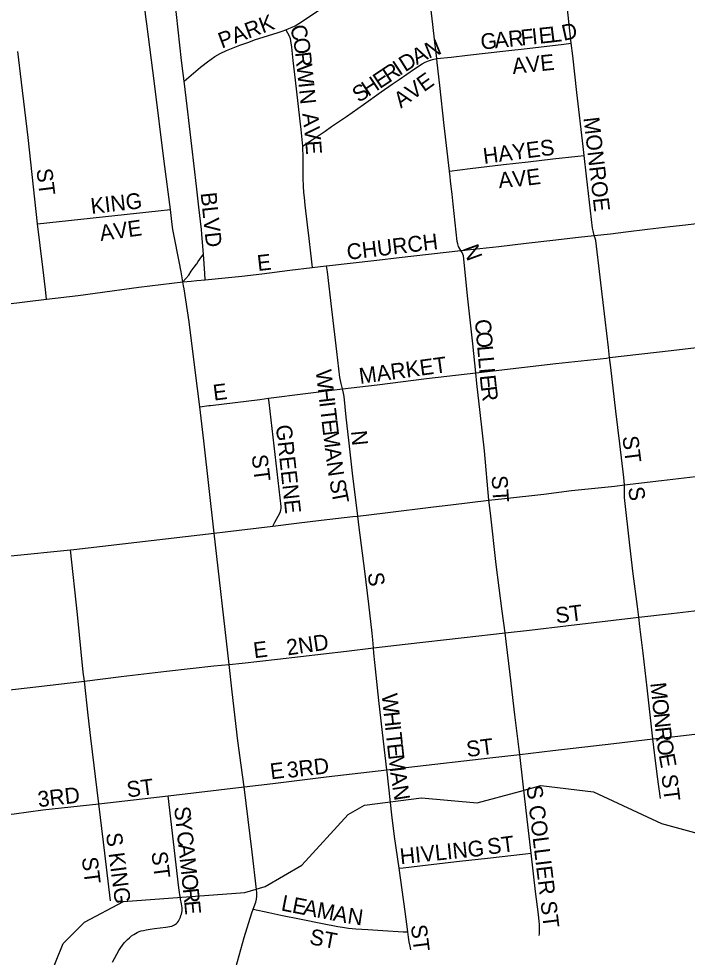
# Model space of a CAD drawing. Extents: x 1410790 to 1770854, y 448063 to 770588.
# Drawn here: x 1565628 to 1567741, y 615551 to 618516 of the extents above; entities that cross this region are included whole.
import ezdxf

# ---------------------------------------------------------------- set-up
doc = ezdxf.new("R2010")
doc.units = 0
for name, color, linetype in [('GM_X_City_Street', 7, 'Continuous'), ('GM_X_City_Street_Text', 7, 'Continuous'), ('GM_X_Minor_River', 7, 'Continuous'), ('GM_X_US_Route', 7, 'Continuous')]:
    doc.layers.add(name, color=color, linetype=linetype)

msp = doc.modelspace()

# ---------------------------------------------------------------- linework, layer by layer
at = {"layer": 'GM_X_City_Street'}
for points in [[(1566150.8, 618319), (1566147.9, 618343), (1566142.7, 618384.3), (1566126.9, 618529.6), (1566104.5, 618735), (1566083.4, 618958.9)], [(1567374.5, 618438.4), (1567360.4, 618566.6), (1567349.9, 618661.6), (1567344.8, 618707.2), (1567342.1, 618729.8), (1567340.8, 618743.2), (1567340.3, 618750.8), (1567340.4, 618755.8), (1567340.7, 618760.8), (1567341.4, 618766), (1567342.7, 618770.6), (1567344, 618773.7), (1567344.6, 618775.1), (1567347.1, 618779.2), (1567350.4, 618783.1), (1567353.5, 618786.6), (1567358.3, 618790.8), (1567364.5, 618794.9), (1567371.5, 618800), (1567378.9, 618805.1), (1567399.5, 618820.1)], [(1566471.9, 618481.4), (1566481.7, 618485), (1566491.8, 618489.4), (1566502, 618494.1), (1566513.4, 618500.9), (1566578.4, 618543.8), (1566692.6, 618627.2), (1566846.9, 618732.4), (1566888.7, 618762.1)], [(1566949.4, 618390), (1566943.3, 618442.4), (1566936.8, 618497.8), (1566932.3, 618533.5), (1566921.8, 618621.3), (1566914.8, 618669.6), (1566907.6, 618707.7), (1566898.1, 618738.4), (1566888.7, 618762.1)], [(1566150.8, 618319), (1566187.4, 618350), (1566194.8, 618356.3), (1566202, 618362.6), (1566206.8, 618366.4), (1566224.2, 618380.1), (1566247.8, 618396.4), (1566264.5, 618405.9), (1566284.8, 618415.8), (1566327.1, 618432.8), (1566354.8, 618442.4), (1566373.3, 618449), (1566417, 618463), (1566448.4, 618472.7), (1566460.9, 618477), (1566471.9, 618481.4)], [(1566471.9, 618481.4), (1566477.3, 618471.8), (1566482.4, 618461.7), (1566485.4, 618453.6), (1566487.1, 618446.1), (1566489.8, 618426.1), (1566494.5, 618384.5), (1566501.8, 618321.6), (1566510.3, 618247.9), (1566516.5, 618192), (1566519.9, 618166), (1566522, 618145.5), (1566524.7, 618113.9)], [(1566949.4, 618390), (1566994.9, 618395.1), (1567046.8, 618400.9), (1567167.8, 618414.5), (1567235.3, 618422.4), (1567351.2, 618435.7), (1567374.5, 618438.4)], [(1567414.9, 618084.2), (1567411.6, 618112.6), (1567392.1, 618283.1), (1567378.8, 618399.3), (1567374.5, 618438.4)], [(1565687.2, 617868.4), (1565657.9, 618140.7), (1565636.4, 618315.3), (1565625.5, 618412.7)], [(1566524.7, 618113.9), (1566555.3, 618133.7), (1566596.7, 618160.5), (1566617, 618175.1), (1566663.5, 618207.6), (1566717.6, 618244.8), (1566773.3, 618285.2), (1566808.7, 618309), (1566830.1, 618324.2), (1566878.8, 618357.5), (1566903, 618373.6), (1566913, 618378.6), (1566923.1, 618383.3), (1566935.6, 618387), (1566949.4, 618390)], [(1566989, 618034.4), (1566972.9, 618178.2), (1566958.7, 618304.6), (1566950.8, 618377.7), (1566949.4, 618390)], [(1566211.9, 617772.4), (1566211.2, 617783.9), (1566206.9, 617834.9), (1566205.7, 617850.1), (1566197.2, 617920.5), (1566189.3, 617987.3), (1566160.4, 618239.6), (1566150.8, 618319)], [(1566524.7, 618113.9), (1566526, 618075.1), (1566526.1, 618045.3), (1566526.3, 618012.6), (1566527, 617987.3), (1566528, 617967.3), (1566529.7, 617951.1), (1566532.4, 617926.5), (1566539.8, 617864.3), (1566544.9, 617821.4), (1566550.1, 617775), (1566555.1, 617730.5)], [(1566989, 618034.4), (1567055, 618042.4), (1567160.4, 618055.2), (1567238.6, 618064.3), (1567316, 618073.2), (1567394.8, 618082), (1567414.9, 618084.2)], [(1567447.1, 617830.9), (1567443.1, 617846.2), (1567441.5, 617854.1), (1567422.5, 618018.4), (1567414.9, 618084.2)], [(1567024.8, 617784.2), (1567017.7, 617796.8), (1567015.4, 617804.4), (1567013.8, 617812.5), (1567001.5, 617929.8), (1566997.6, 617962.2), (1566993.6, 617994.5), (1566992.5, 618004.1), (1566991.2, 618016.9), (1566989, 618034.4)], [(1565687.2, 617868.4), (1566068.8, 617909.5), (1566107.2, 617913.6)], [(1567447.1, 617830.9), (1567498.4, 617836.8), (1567547.2, 617842.4), (1567615.4, 617850.9), (1567687.1, 617859.1), (1567735.9, 617865.1), (1567884.2, 617882.3)], [(1565716.1, 617630), (1565712.5, 617660.4), (1565704.3, 617730.7), (1565687.2, 617868.4)], [(1567024.8, 617784.2), (1567144.9, 617796.7), (1567232.3, 617807.1), (1567316.3, 617816.4), (1567397.5, 617825.4), (1567447.1, 617830.9)], [(1567495.7, 617445.1), (1567491.9, 617477.1), (1567481.9, 617565.7), (1567465.9, 617699.3), (1567452.3, 617815), (1567450.2, 617823.2), (1567447.1, 617830.9)], [(1566190.1, 617741), (1566190.7, 617742.1), (1566194.8, 617749.2), (1566200.2, 617756.8), (1566211.9, 617772.4)], [(1566217, 617691.2), (1566215.8, 617710.7), (1566211.9, 617772.4)], [(1566601.2, 617735.6), (1566759.3, 617753.2), (1566830.9, 617761.1), (1567024.8, 617784.2)], [(1567072.4, 617397.1), (1567062.9, 617488.4), (1567047.7, 617631.2), (1567033.4, 617767), (1567032.1, 617772.4), (1567029.5, 617777.2), (1567024.8, 617784.2)], [(1566146.7, 617684.6), (1566165.3, 617706.1), (1566173.4, 617718.3), (1566182.1, 617731.5), (1566190.1, 617741)], [(1566555.1, 617730.5), (1566599.5, 617735.4), (1566601.2, 617735.6)], [(1566651, 617346.4), (1566646.7, 617363.8), (1566643, 617382.1), (1566633, 617464.6), (1566617.4, 617598.7), (1566603.5, 617716.3), (1566601.2, 617735.6)], [(1566217, 617691.2), (1566248.8, 617694.3), (1566333.1, 617702.8), (1566396.2, 617710.3), (1566484.3, 617722), (1566555.1, 617730.5)], [(1565716.1, 617630), (1565815.5, 617642), (1566007.9, 617667.6), (1566146.7, 617684.6)], [(1566146.7, 617684.6), (1566172.8, 617687), (1566190.4, 617688.7)], [(1566190.4, 617688.7), (1566217, 617691.2)], [(1565291.1, 617579.1), (1565518, 617605.9), (1565716.1, 617630)], [(1567495.7, 617445.1), (1567689.7, 617467.4), (1567914, 617494.4)], [(1567072.4, 617397.1), (1567127.7, 617403.6), (1567325.1, 617426.2), (1567486.2, 617443.9), (1567495.7, 617445.1)], [(1567542.8, 617043), (1567540.1, 617066.1), (1567527.5, 617173.3), (1567515.4, 617276.2), (1567499.3, 617413.9), (1567495.7, 617445.1)], [(1566651, 617346.4), (1566761.3, 617359.6), (1566916.8, 617378.8), (1567072.4, 617397.1)], [(1567114, 616994.8), (1567099.8, 617150.7), (1567086.3, 617271.4), (1567075.9, 617363.4), (1567072.4, 617397.1)], [(1566417.7, 617316.8), (1566651, 617346.4)], [(1566699.8, 616944.8), (1566683.1, 617080.1), (1566671, 617184.1), (1566663.2, 617256.7), (1566656.2, 617322.1), (1566654.5, 617333.4), (1566651, 617346.4)], [(1566233.9, 617294.1), (1566389.7, 617313.3), (1566417.7, 617316.8)], [(1566431, 616912.8), (1566437.9, 616925.4), (1566448.2, 616944), (1566454.1, 616955.6), (1566456.3, 616963.5), (1566457.1, 616969.2), (1566457.1, 616975), (1566419.3, 617303), (1566417.7, 617316.8)], [(1566200.1, 617290), (1566228.5, 617293.5), (1566233.9, 617294.1)], [(1567587.7, 616625.2), (1567583.4, 616659.3), (1567570.4, 616762.4), (1567559.8, 616852.3), (1567543, 617003.5), (1567542.2, 617025.6), (1567542.8, 617043)], [(1567165.3, 616575.5), (1567155.7, 616643.6), (1567137.4, 616792), (1567118.8, 616953.5), (1567114, 616994.8)], [(1566749.2, 616527.9), (1566747.3, 616554), (1566745.1, 616574.4), (1566734.3, 616666.5), (1566721.7, 616771), (1566704.3, 616908.6), (1566699.8, 616944.8)], [(1565835.4, 616423.2), (1565831.6, 616451.5), (1565813.4, 616633.3), (1565791.9, 616837.5)], [(1567587.7, 616625.2), (1567691.7, 616636.9), (1567888.3, 616660.3), (1568016.7, 616675.6)], [(1567165.3, 616575.5), (1567242, 616584.4), (1567365.8, 616599.1), (1567587.7, 616625.2)], [(1567632, 616240.5), (1567614.2, 616401.5), (1567601.6, 616511.3), (1567591.5, 616596.1), (1567587.7, 616625.2)], [(1566749.2, 616527.9), (1566849.3, 616539.6), (1567036, 616560.6), (1567165.3, 616575.5)], [(1567211.4, 616191.4), (1567209.5, 616207.4), (1567196, 616316.8), (1567180.8, 616443.9), (1567169.1, 616548.5), (1567165.3, 616575.5)], [(1566333.7, 616479.6), (1566445.7, 616492), (1566664.4, 616518), (1566749.2, 616527.9)], [(1566791.5, 616143.1), (1566780.7, 616233.8), (1566766.1, 616362), (1566753.1, 616482.2), (1566750.4, 616511.4), (1566749.2, 616527.9)], [(1565835.4, 616423.2), (1565951.8, 616437.3), (1566094.7, 616454.1), (1566244.2, 616471.6), (1566292.7, 616475.4)], [(1566292.7, 616475.4), (1566333.7, 616479.6)], [(1565420.6, 616374.5), (1565506.2, 616384.8), (1565681.8, 616404.5), (1565835.4, 616423.2)], [(1565880.6, 616035.7), (1565856, 616242.4), (1565847.6, 616315.7), (1565835.4, 616423.2)], [(1567632, 616240.5), (1567683.8, 616246.5), (1567818.8, 616261.7), (1568022.8, 616284.7), (1568056.6, 616288.5)], [(1567211.4, 616191.4), (1567316.6, 616203.5), (1567509.2, 616226.2), (1567632, 616240.5)], [(1567656.3, 616052.6), (1567647.2, 616121.1), (1567635.5, 616214.9), (1567632, 616240.5)], [(1566791.5, 616143.1), (1566860.6, 616151.2), (1567117, 616180.5), (1567211.4, 616191.4)], [(1567247.3, 615879.7), (1567235.5, 615986.9), (1567222.5, 616097.2), (1567211.4, 616191.4)], [(1566340.1, 616089.3), (1566430.8, 616099.8), (1566599.2, 616120.6), (1566791.5, 616143.1)], [(1566830.6, 615832), (1566816.1, 615932.2), (1566807.6, 616000.6), (1566792.2, 616136.5), (1566791.5, 616143.1)], [(1566100.6, 616060.2), (1566340.1, 616089.3)], [(1565880.6, 616035.7), (1566100.6, 616060.2)], [(1565924.2, 615535), (1565944.8, 615572.2), (1565950.1, 615581), (1565955.7, 615588.6), (1565961.1, 615595.7), (1565966.2, 615601.2), (1565972, 615607), (1565978.2, 615612.4), (1565984.8, 615617.8), (1565991.3, 615622.4), (1565996.7, 615626.1), (1566002.3, 615629.1), (1566008.6, 615631.7), (1566014.9, 615633.6), (1566022.1, 615635.6), (1566030.8, 615637.6), (1566043.8, 615639.7), (1566056.9, 615641.3), (1566092.8, 615645.2), (1566099.4, 615646.3), (1566105.1, 615647.6), (1566111.3, 615649.3), (1566116.3, 615651.1), (1566120.2, 615653), (1566123.8, 615655.2), (1566126.7, 615657.3), (1566129.7, 615660.2), (1566132.8, 615664.3), (1566135.3, 615668.4), (1566137.4, 615672.5), (1566139.2, 615677.4), (1566140.6, 615682.1), (1566142.1, 615687.2), (1566143.2, 615691.8), (1566144.2, 615697), (1566144.5, 615701.8), (1566144.3, 615707.2), (1566142.6, 615719.2), (1566139.7, 615734.6), (1566134.1, 615769.9), (1566100.6, 616060.2)], [(1565462.9, 615986.9), (1565613.9, 616004), (1565704.5, 616016.1), (1565880.6, 616035.7)], [(1565917.9, 615728.7), (1565899.6, 615879.3), (1565885.9, 615991.7), (1565880.6, 616035.7)], [(1566830.6, 615832), (1566842.7, 615833.3), (1566921.7, 615842.5), (1567020.7, 615853.8), (1567110.1, 615863.7), (1567229.4, 615877.6), (1567247.3, 615879.7)], [(1567272.8, 615619.7), (1567273.6, 615626), (1567274.2, 615631.9), (1567274.4, 615644), (1567273.8, 615654.9), (1567273.3, 615664), (1567270.7, 615685.7), (1567261.6, 615758.2), (1567247.3, 615879.7)], [(1566857.5, 615630.6), (1566848.9, 615695.1), (1566830.6, 615832)], [(1566368.7, 615702.2), (1566418.3, 615691.9), (1566456.8, 615683.9), (1566520.6, 615670.5), (1566588.3, 615657), (1566636.5, 615647.9), (1566650.8, 615645.3), (1566669.9, 615642.7), (1566693.4, 615640.5), (1566731.1, 615637.9), (1566778.4, 615635.3), (1566843.1, 615631.4), (1566857.5, 615630.6)], [(1566867.6, 615574.1), (1566864.9, 615585.3), (1566862.3, 615599.6), (1566859.7, 615614.4), (1566857.5, 615630.6)]]:
    msp.add_lwpolyline(points, dxfattribs=at)
at = {"layer": 'GM_X_Minor_River'}
msp.add_lwpolyline([(1565658, 615320.4), (1565768.6, 615594), (1565835.9, 615661.1), (1565959.3, 615727.2), (1566342.7, 615754.7), (1566407.2, 615773.7), (1566522.6, 615841.9), (1566669.7, 616001.9), (1566720.3, 616031.1), (1566901.2, 616054.1), (1567077.3, 616039), (1567210.3, 616074.8), (1567278.7, 616093.7), (1567444.8, 616072.8), (1567659.6, 615972.8), (1567787.3, 615938.4)], dxfattribs=at)
at = {"layer": 'GM_X_US_Route'}
for points in [[(1566032.5, 618500.1), (1566029.7, 618521.8), (1565993.9, 618836.9), (1565983.3, 618924.9), (1565938.7, 619296), (1565932, 619340.1), (1565921.1, 619412.5), (1565900.6, 619521.8), (1565871.6, 619652.9), (1565864, 619684.3), (1565833.2, 619812.2), (1565815.7, 619882.3), (1565746.2, 620166), (1565731, 620229.6), (1565694.4, 620386.8), (1565683.9, 620431.8)], [(1566141.2, 617715.8), (1566135.3, 617748.8), (1566118.3, 617834.8), (1566115.3, 617849.9), (1566113.3, 617865.9), (1566107.2, 617913.6), (1566088, 618065.2), (1566056.6, 618311.4), (1566032.5, 618500.1)], [(1566245.6, 616890.4), (1566213.3, 617182.5), (1566200.1, 617290), (1566186.1, 617405.1), (1566166.6, 617558.3), (1566150.3, 617663), (1566148.8, 617672.6), (1566146.7, 617684.6), (1566141.2, 617715.8)], [(1566993.4, 616980.5), (1567114, 616994.8), (1567163.3, 617000.6), (1567287.2, 617013.9), (1567375, 617025.1), (1567511.9, 617039.4), (1567542.8, 617043), (1567660.1, 617056.5), (1567839.1, 617077.7), (1567964.2, 617089.8)], [(1566684, 616943), (1566699.8, 616944.8), (1566785.7, 616954.5), (1566938.7, 616974), (1566993.4, 616980.5)], [(1566245.6, 616890.4), (1566280.9, 616894.3), (1566431, 616912.8), (1566505.5, 616921.9), (1566583.6, 616931.6), (1566684, 616943)], [(1565802.2, 616838.7), (1566245.6, 616890.4)], [(1566331.2, 616157), (1566320.9, 616234.8), (1566302.5, 616388.7), (1566292.7, 616475.4), (1566245.6, 616890.4)], [(1564916.2, 616737.1), (1564931.9, 616739.1), (1564940.9, 616740.1), (1565048.4, 616752.5), (1565168, 616767.4), (1565227.9, 616774.5), (1565273.4, 616780.2), (1565305.9, 616784.1), (1565369, 616791.7), (1565380.7, 616793.1), (1565465.5, 616802.7), (1565550.4, 616813), (1565602.6, 616819.1), (1565791.9, 616837.5), (1565802.2, 616838.7)], [(1566269.5, 615357.4), (1566271.8, 615366.3), (1566340.1, 615613.3), (1566364.3, 615690.5), (1566368.7, 615702.2), (1566377.3, 615724.7), (1566379.2, 615734), (1566380.6, 615743.4), (1566380.7, 615754.3), (1566379.7, 615764.6), (1566366.2, 615883.1), (1566340.1, 616089.3), (1566331.2, 616157)]]:
    msp.add_lwpolyline(points, dxfattribs=at)

# ---------------------------------------------------------------- texts
at = {"layer": 'GM_X_City_Street_Text'}
for s, rotation, p in [('PARK', 20.375, (1566269.6, 618421.4)), ('C', 288.6116, (1566483.5, 618487.8)), ('A', 5.8454, (1567133.8, 618422.6)), ('R', 5.8526, (1567177.6, 618427.1)), ('F', 5.8302, (1567217, 618431.1)), ('I', 5.8674, (1567252, 618434.7)), ('E', 5.8574, (1567273.9, 618437)), ('L', 6.9976, (1567310, 618440.7)), ('D', 12.6497, (1567350.3, 618445.9)), ('O', 277.5398, (1566495.5, 618452.7)), ('N', 21.6431, (1566923.4, 618389.3)), ('G', 5.8454, (1567090.1, 618418.1)), ('A', 27.8064, (1566885.8, 618369.4)), ('R', 276.131, (1566501.3, 618409.4)), ('D', 32.1745, (1566849.4, 618346.5)), ('AVE', 5.8998, (1567190, 618341.3)), ('W', 276.0803, (1566505.5, 618370.1)), ('E', 33.569, (1566769, 618293.1)), ('R', 33.5553, (1566798.3, 618312.6)), ('I', 33.5204, (1566831.3, 618334.5)), ('H', 33.5324, (1566732.3, 618268.8)), ('AVE', 35.3294, (1566835.8, 618231.7)), ('I', 276.0894, (1566511.6, 618313.2)), ('S', 33.5461, (1566702.9, 618249.4)), ('N', 276.0651, (1566513.9, 618291.3)), ('A', 277.0546, (1566523.9, 618216.4)), ('V', 275.8237, (1566529.3, 618173)), ('MONROE', 276.6529, (1567412.8, 618202.9)), ('E', 273.9922, (1566533.7, 618129.6)), ('HAYES', 7.433, (1567098.7, 618057.3)), ('ST', 277.1217, (1565683.5, 618040.3)), ('A', 5.0123, (1567146.1, 617980.5)), ('V', 5.4033, (1567190.3, 617984.3)), ('E', 7.4489, (1567236, 617988.7)), ('KING', 6.5224, (1565857.9, 617898.9)), ('BLVD', 276.012, (1566202.7, 617965.3)), ('AVE', 7.8566, (1565887.1, 617813.7)), ('CHURCH', 6.8835, (1566667.7, 617753.8)), ('N', 290.1493, (1567031.4, 617792)), ('E', 6.5138, (1566384.1, 617718.7)), ('C', 274.9855, (1567069.6, 617564.8)), ('O', 274.9887, (1567073, 617525.3)), ('L', 274.9792, (1567076.8, 617481.5)), ('MARKET', 7.7252, (1566706.9, 617362.1)), ('L', 275.007, (1567079.9, 617446.4)), ('W', 276.7413, (1566566.2, 617404.4)), ('I', 274.9451, (1567083, 617411.4)), ('E', 275.833, (1567084.9, 617388.6)), ('E', 7.1217, (1566245, 617309.3)), ('H', 276.7567, (1566573, 617347.6)), ('R', 277.1983, (1567088.7, 617352.3)), ('I', 276.7456, (1566578.1, 617303.9)), ('T', 276.7354, (1566580.7, 617282.1)), ('GREENE', 276.2263, (1566440.4, 617230.6)), ('E', 276.7354, (1566584.9, 617247.1)), ('M', 276.7637, (1566589, 617212.1)), ('N', 275.7279, (1566677.9, 617212.9)), ('ST', 277.1217, (1567535.9, 617195.5)), ('A', 277.1324, (1566595.3, 617159.4)), ('ST', 277.12, (1566363.8, 617136.5)), ('N', 278.2856, (1566600.9, 617114.6)), ('S', 279.8202, (1566609.5, 617056.6)), ('ST', 273.5746, (1567122.4, 617071.8)), ('T', 280.9398, (1566615.7, 617020.9)), ('S', 278.5433, (1567553.7, 617034)), ('S', 277.1217, (1566730.7, 616764.3)), ('ST', 7.1217, (1567327.4, 616605.3)), ('E', 7.1217, (1566372.6, 616495.3)), ('2ND', 8.4302, (1566478, 616504.1)), ('M', 276.2416, (1567623.9, 616416.6)), ('W', 276.2492, (1566774.8, 616381.4)), ('O', 276.2412, (1567629.7, 616364.1)), ('H', 276.2412, (1566781, 616324.5)), ('N', 276.2195, (1567634.5, 616320.4)), ('I', 276.2195, (1566785.8, 616280.8)), ('T', 276.2462, (1566788.1, 616258.9)), ('R', 276.2568, (1567639.2, 616276.6)), ('E', 276.2406, (1566792, 616223.9)), ('ST', 7.1217, (1567045.8, 616182.9)), ('O', 278.4669, (1567643.8, 616235.2)), ('E', 280.5612, (1567650.6, 616189.7)), ('E', 7.1217, (1566425.4, 616112.5)), ('3RD', 6.5781, (1566478.3, 616116.9)), ('M', 276.6876, (1566795.8, 616188.5)), ('A', 278.5464, (1566802.2, 616134.3)), ('ST', 7.1217, (1565972.2, 616055.3)), ('ST', 277.1217, (1567659.1, 616126.3)), ('3RD', 6.5791, (1565690.7, 616024.5)), ('N', 278.8908, (1566808.8, 616090.4)), ('S COLLIER ST', 276.967, (1567232.3, 616091.1)), ('S', 276.0505, (1566119.1, 616025)), ('Y', 276.0625, (1566122.8, 615990)), ('S KING', 277.4324, (1565903.5, 615941.6)), ('C', 276.0586, (1566127.5, 615946.2)), ('ST', 7.1217, (1567111.8, 615874.9)), ('A', 276.0433, (1566131.7, 615906.9)), ('HIVLING', 5.9069, (1566835, 615844.2)), ('ST', 277.1351, (1565827, 615864.9)), ('ST', 277.12, (1566047, 615882.5)), ('M', 276.0632, (1566136.3, 615863.1)), ('O', 276.0651, (1566141.9, 615810.6)), ('R', 276.0586, (1566146.5, 615766.8)), ('L', 348.9473, (1566454.9, 615698.8)), ('E', 275.417, (1566150.7, 615727.6)), ('E', 348.9473, (1566489.4, 615692.1)), ('A', 348.9387, (1566524, 615685.3)), ('M', 348.9414, (1566567.2, 615676.9)), ('A', 348.9387, (1566619, 615666.7)), ('N', 351.7955, (1566664.8, 615657.8)), ('ST', 349.3853, (1566544.5, 615592.3)), ('ST', 277.12, (1566867.1, 615651.2))]:
    msp.add_text(s, height=50, rotation=rotation, dxfattribs=at).set_placement(p)

doc.saveas('drawing.dxf')
